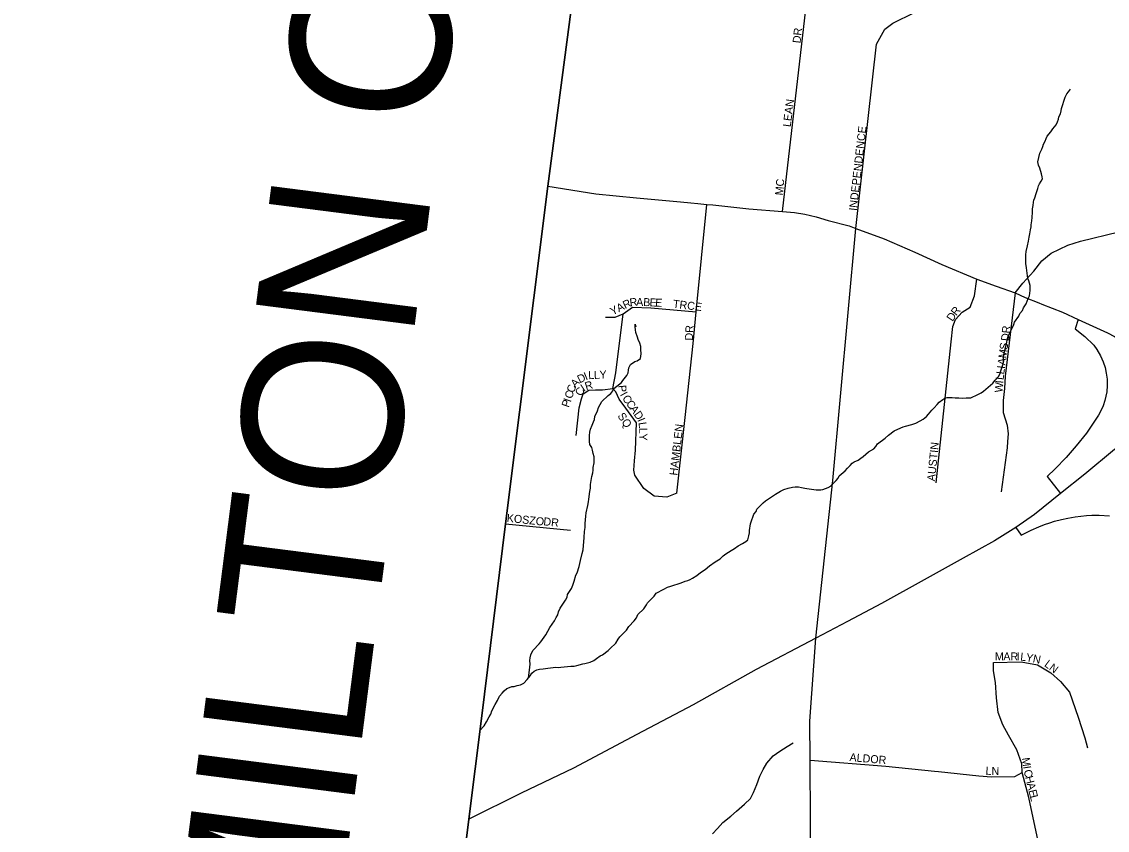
# Model space of a CAD drawing. Extents: x 1310247 to 1664935, y 235267 to 584339.
# Drawn here: x 1450482 to 1457266, y 391519 to 396572 of the extents above; entities that cross this region are included whole.
import ezdxf

# ---------------------------------------------------------------- set-up
doc = ezdxf.new("R2010")
doc.units = 0
for name, color, linetype in [('GM_X_Adjacent_County', 7, 'Continuous'), ('GM_X_Adjacent_County_Text', 7, 'Continuous'), ('GM_X_County', 7, 'Continuous'), ('GM_X_County_Road', 7, 'Continuous'), ('GM_X_Interchange_Ramps', 7, 'Continuous'), ('GM_X_Interstate_Route', 7, 'Continuous'), ('GM_X_Minor_River', 7, 'Continuous'), ('GM_X_State_Route', 7, 'Continuous'), ('GM_X_Township', 7, 'Continuous'), ('GM_X_Township_Subdivision', 7, 'Continuous'), ('GM_X_Township_Subdivision_Text', 7, 'Continuous')]:
    doc.layers.add(name, color=color, linetype=linetype)

msp = doc.modelspace()

# ---------------------------------------------------------------- linework, layer by layer
at = {"layer": 'GM_X_Adjacent_County'}
msp.add_lwpolyline([(1454072.9, 397836.5), (1453769.5, 395544.2), (1453506.1, 393433.1), (1453354.5, 392217.3), (1453275.9, 391587.6), (1453121.7, 390351.6), (1452941.9, 388909.9), (1452825.6, 387979.7), (1452162.4, 382944.4), (1451682.2, 379093.4), (1451631.4, 378685.6), (1451610.2, 378515), (1451454.5, 377263.5), (1450669, 378249.5), (1449159.9, 379770.5)], dxfattribs=at)
at = {"layer": 'GM_X_County'}
msp.add_lwpolyline([(1455652.6, 371413.6), (1455095, 372512.1), (1454077.4, 374123.8), (1452951.9, 375712.8), (1452497.6, 376226), (1451976.1, 376700), (1451454.5, 377263.5), (1451610.2, 378515), (1451631.4, 378685.6), (1451682.2, 379093.4), (1452162.4, 382944.4), (1452825.6, 387979.7), (1452941.9, 388909.9), (1453121.7, 390351.6), (1453275.9, 391587.6), (1453354.5, 392217.3), (1453506.1, 393433.1), (1453769.5, 395544.2), (1454072.9, 397836.5)], dxfattribs=at)
at = {"layer": 'GM_X_County_Road'}
for points in [[(1456690.6, 394878.2), (1456737.9, 394938), (1456807.8, 395012), (1456856.5, 395076.9), (1456915.5, 395125.7), (1457020.6, 395175.7), (1457099.3, 395200.2), (1457338.8, 395259.5), (1457457.4, 395281.1), (1457563.8, 395299), (1457605.1, 395310.6), (1457652.2, 395323.8), (1457715.1, 395352.1), (1457786.1, 395392.7), (1457856.3, 395425.4)], [(1455490.1, 390086.9), (1455486, 390106.4), (1455482.5, 390123.2), (1455460.7, 390211.7), (1455440.3, 390278.4), (1455427.1, 390363.1), (1455425.8, 390415.9), (1455423.9, 390490.9), (1455419.4, 390670.1), (1455416.6, 390961.5), (1455414.3, 391197.7), (1455408.8, 391956.4), (1455407.1, 392200.6), (1455445.3, 392719.5), (1455551.4, 393704.4), (1455695.6, 395280.5)]]:
    msp.add_lwpolyline(points, dxfattribs=at)
at = {"layer": 'GM_X_Interchange_Ramps'}
for points in [[(1457085.3, 394711.6), (1457066, 394652.4), (1457126.4, 394604.5), (1457181.5, 394550), (1457201.5, 394522.9), (1457224.6, 394483.4), (1457241.1, 394446), (1457252.8, 394410.2), (1457260.4, 394376.1), (1457265.1, 394338), (1457266, 394297.9), (1457262.8, 394259.5), (1457258.1, 394231.9), (1457251.4, 394204.7), (1457240.1, 394171), (1457226.7, 394140.6), (1457212.1, 394113.6), (1457191.3, 394082.3), (1457136.4, 394000.6), (1457072.2, 393922.3), (1457009.5, 393847.9), (1456940.7, 393778.4), (1456889.7, 393728.9), (1456974.8, 393623.2)], [(1456695.5, 393410.8), (1456728.4, 393363.1), (1456790.8, 393394.9), (1456838, 393415.8), (1456873.2, 393429.4), (1456906.8, 393440.9), (1456936.8, 393450.1), (1456979.7, 393461.4), (1457019, 393469.8), (1457065.8, 393477.8), (1457100.2, 393482.1), (1457136.6, 393485.3), (1457169.8, 393487), (1457216.7, 393487.5), (1457279.4, 393484.5)]]:
    msp.add_lwpolyline(points, dxfattribs=at)
at = {"layer": 'GM_X_Interstate_Route'}
msp.add_lwpolyline([(1457728.6, 394292.6), (1457674.5, 394243.5), (1457635.5, 394204.7), (1457478, 394064.6), (1457311.3, 393899.1), (1457125.9, 393744.8), (1456974.8, 393623.2), (1456811.1, 393492.6), (1456695.5, 393410.8), (1456561.2, 393328.3), (1456365.3, 393218.5), (1456122.4, 393084.2), (1455855.1, 392936.6), (1455643, 392823.3), (1455445.3, 392719.5), (1455072.2, 392523.3), (1454678.3, 392303.7), (1454325.5, 392116.8), (1453929.9, 391907.3), (1453604.2, 391751.6), (1453275.9, 391587.6)], dxfattribs=at)
at = {"layer": 'GM_X_Minor_River'}
for points in [[(1456806.7, 395457.4), (1456812.9, 395471.3), (1456821.4, 395497.3), (1456825.7, 395511.2), (1456832, 395529.2), (1456836.3, 395545.2), (1456842.5, 395559.1), (1456852.8, 395575), (1456861.1, 395588.9), (1456859.3, 395603), (1456855.6, 395621.1), (1456844.2, 395657.5), (1456836.4, 395675.7), (1456832.8, 395695.8), (1456845.7, 395749.8), (1456858.2, 395775.6), (1456864.5, 395791.6), (1456868.7, 395805.6), (1456879.1, 395825.5), (1456885.4, 395841.4), (1456889.7, 395857.4), (1456914.2, 395883.1), (1456926.6, 395902.9), (1456947, 395926.6), (1456955.4, 395946.6), (1456961.7, 395962.5), (1456963.9, 395976.5), (1456974.3, 395996.4), (1456978.6, 396014.4), (1456980.9, 396028.4), (1457002.2, 396100.3), (1457014.5, 396120.2), (1457024.8, 396134), (1457037.1, 396149.9)], [(1455447.4, 393646.6), (1455475.5, 393646.1), (1455489.6, 393647.9), (1455521.9, 393661.4), (1455540.2, 393671.1), (1455552.4, 393684.9), (1455572.8, 393704.6), (1455585.1, 393718.5), (1455591.4, 393734.4), (1455628.1, 393765.9), (1455642.4, 393781.7), (1455658.7, 393797.5), (1455671, 393813.3), (1455685.2, 393821.1), (1455709.5, 393832.7), (1455725.7, 393844.5), (1455740, 393854.3), (1455774.6, 393883.8), (1455807, 393903.2), (1455819.3, 393917.1), (1455829.6, 393933), (1455878.4, 393970.2), (1455898.8, 393988), (1455935.4, 394015.4), (1455975.8, 394034.8), (1455990, 394040.5), (1456006.1, 394044.3), (1456044.4, 394053.6), (1456070.7, 394063.2), (1456097, 394076.8), (1456115.2, 394088.5), (1456135.6, 394104.2), (1456149.9, 394120), (1456170.4, 394143.8), (1456184.7, 394159.6), (1456203.1, 394179.3), (1456215.4, 394195.2), (1456237.7, 394210.8), (1456251.9, 394218.6), (1456266, 394222.4), (1456296.2, 394223.8), (1456316.2, 394221.5), (1456338.3, 394221.1), (1456360.3, 394218.7), (1456384.4, 394220.3), (1456398.5, 394222), (1456414.6, 394221.8), (1456457.1, 394241.1), (1456477.3, 394252.8), (1456493.5, 394262.5), (1456507.8, 394276.3), (1456536.3, 394299.9), (1456550.6, 394313.7), (1456565, 394331.5), (1456587.4, 394355.2), (1456595.7, 394369.1), (1456599.9, 394383.1), (1456614.8, 394433), (1456619.2, 394451), (1456617.5, 394473.1), (1456619.8, 394489.1), (1456626.3, 394519.1), (1456637, 394559.1), (1456643.6, 394593.1), (1456649.9, 394611.1), (1456666.6, 394644.9), (1456674.9, 394660.8), (1456683.2, 394678.7), (1456687.5, 394694.7), (1456714.2, 394732.4), (1456720.5, 394748.3), (1456736.9, 394766.1), (1456743.2, 394784), (1456759.6, 394807.8), (1456766, 394825.8), (1456772.3, 394841.8), (1456780.6, 394859.7), (1456785.1, 394891.7), (1456783.7, 394923.8), (1456776.1, 394952.1), (1456770.3, 394966.2), (1456768.6, 394984.3), (1456761.4, 395034.6), (1456757.9, 395060.8), (1456756.4, 395092.9), (1456756.8, 395115), (1456759.1, 395135), (1456767.7, 395171), (1456774.3, 395201), (1456778.7, 395225), (1456783.1, 395247), (1456787.5, 395271), (1456789.8, 395289.1), (1456790, 395303.1), (1456794.5, 395327.1), (1456796.8, 395349.2), (1456799.4, 395381.2), (1456799.7, 395403.3), (1456804.1, 395423.3), (1456804.4, 395443.4), (1456806.7, 395457.4)], [(1453648.1, 392470.3), (1453658.3, 392537.9), (1453658.7, 392556), (1453657, 392580.1), (1453659.3, 392596.1), (1453663.7, 392616.1), (1453669.9, 392630.1), (1453678.2, 392644), (1453715, 392683.5), (1453725.3, 392697.3), (1453758.1, 392740.9), (1453770.5, 392762.8), (1453783, 392786.6), (1453811.8, 392828.3), (1453822.1, 392848.2), (1453832.5, 392866), (1453836.8, 392884), (1453847.2, 392905.9), (1453880.2, 392957.5), (1453890.5, 392975.4), (1453892.8, 392991.5), (1453917.5, 393029.1), (1453925.9, 393051.1), (1453934.3, 393075), (1453945, 393113), (1453953.3, 393126.9), (1453966, 393166.8), (1453970.3, 393186.8), (1453974.6, 393204.8), (1453985.4, 393248.7), (1453989.8, 393270.7), (1453997.1, 393348.9), (1453999.8, 393385), (1454004.2, 393411), (1454002.6, 393435.1), (1454007.4, 393481.2), (1454009.8, 393503.2), (1454020.6, 393549.2), (1454025, 393571.2), (1454025.2, 393587.2), (1454032.1, 393635.3), (1454036.4, 393657.3), (1454036.8, 393679.4), (1454045.7, 393729.4), (1454052.1, 393753.4), (1454052.4, 393769.4), (1454052.7, 393785.5), (1454059.2, 393815.5), (1454059.8, 393851.6), (1454054.1, 393873.8), (1454048.4, 393893.9), (1454044.7, 393910.1), (1454033, 393930.3), (1454029.3, 393948.5), (1454029.9, 393986.6), (1454032.3, 394006.6), (1454036.6, 394024.6), (1454047.1, 394050.5), (1454055.4, 394070.4), (1454061.7, 394086.4), (1454064, 394104.4), (1454080.7, 394140.3), (1454087, 394160.2), (1454107.8, 394198), (1454146.5, 394235.5), (1454162.8, 394249.2), (1454177.1, 394265), (1454183.4, 394279), (1454230.2, 394316.3), (1454238.4, 394330.2), (1454263, 394359.9), (1454271.4, 394377.8), (1454273.6, 394393.8), (1454275.9, 394407.8), (1454286.3, 394429.7), (1454312.7, 394447.3), (1454328.8, 394453), (1454349.1, 394466.7), (1454353.6, 394496.8), (1454352.1, 394522.9), (1454350.4, 394543), (1454344.7, 394563.2), (1454335.1, 394585.4), (1454329.3, 394599.6), (1454319.7, 394629.8), (1454318, 394645.9), (1454316.3, 394664), (1454316.6, 394682.1), (1454320.4, 394666)], [(1453345.9, 392141.3), (1453371.2, 392171.6), (1453385.6, 392195.5), (1453402.2, 392227.3), (1453412.6, 392245.2), (1453418.9, 392265.1), (1453441.7, 392304.9), (1453456.1, 392330.7), (1453468.6, 392356.6), (1453485, 392376.4), (1453497.3, 392390.2), (1453513.6, 392404), (1453529.8, 392411.7), (1453543.9, 392417.5), (1453560, 392417.2), (1453578.1, 392422.9), (1453598.3, 392428.6), (1453620.5, 392438.2), (1453641, 392462), (1453659.4, 392483.7), (1453669.7, 392499.6), (1453684, 392513.4), (1453700.2, 392521.1), (1453718.3, 392524.8), (1453740.5, 392528.5), (1453770.7, 392532), (1453786.7, 392533.7), (1453820.9, 392537.1), (1453837, 392536.8), (1453851.1, 392538.6), (1453913.4, 392543.5), (1453933.5, 392545.1), (1453951.6, 392548.8), (1453987.9, 392558.2), (1454002, 392562), (1454034.3, 392569.5), (1454056.5, 392579.1), (1454074.8, 392592.9), (1454097.1, 392608.5), (1454111.3, 392614.3), (1454147.9, 392641.8), (1454160.1, 392655.6), (1454194.8, 392687.1), (1454209.3, 392712.9), (1454219.6, 392726.8), (1454262.4, 392770.2), (1454276.9, 392792), (1454309.6, 392827.6), (1454323.9, 392847.4), (1454332.3, 392867.3), (1454369, 392902.8), (1454387.5, 392926.6), (1454391.8, 392940.6), (1454434.6, 392982), (1454446.9, 392999.8), (1454495.6, 393025), (1454517.9, 393038.7), (1454538, 393044.4), (1454602.6, 393065.3), (1454628.9, 393074.9), (1454645, 393080.6), (1454659.2, 393086.4), (1454673.4, 393094.2), (1454701.8, 393111.7), (1454724.1, 393129.4), (1454752.6, 393149), (1454781, 393170.6), (1454815.6, 393196), (1454846, 393215.6), (1454866.4, 393233.3), (1454882.7, 393247.1), (1454915.1, 393266.6), (1454937.4, 393280.2), (1454959.8, 393295.9), (1454986.1, 393311.5), (1455006.4, 393323.2), (1455020.6, 393333), (1455027.1, 393358.9), (1455029.4, 393377), (1455029.7, 393393), (1455036.3, 393433), (1455042.7, 393453), (1455053.2, 393480.9), (1455057.5, 393494.9), (1455071.8, 393510.7), (1455076, 393524.7), (1455096.5, 393546.4), (1455114.8, 393564.1), (1455131.1, 393577.9), (1455192, 393619), (1455224.5, 393638.5), (1455244.7, 393648.2), (1455272.9, 393655.7), (1455299.2, 393663.3), (1455315.2, 393665), (1455337.3, 393664.6), (1455355.3, 393660.3), (1455375.3, 393655.9), (1455389.3, 393653.7), (1455447.4, 393646.6)], [(1454799.1, 391496.3), (1454829.8, 391529.9), (1454864.5, 391567.4), (1454913.4, 391606.7), (1454948, 391638.2), (1454998.9, 391681.5), (1455035.7, 391717), (1455054.4, 391754.8), (1455075.3, 391804.6), (1455094.2, 391856.4), (1455115, 391898.2), (1455137.7, 391938), (1455178.6, 391983.4), (1455219.3, 392012.8), (1455265.9, 392042.1), (1455302.5, 392065.5)]]:
    msp.add_lwpolyline(points, dxfattribs=at)
at = {"layer": 'GM_X_State_Route'}
for points in [[(1453769.5, 395544.2), (1454070.9, 395496.9), (1454324.4, 395470.4), (1454600, 395445.2), (1454663.7, 395439.3), (1454708.3, 395435.2)], [(1454708.3, 395435.2), (1454763.7, 395430), (1454801.7, 395426.5), (1455025.3, 395403.1), (1455235.8, 395385.9), (1455311, 395379.6), (1455376.8, 395369.4), (1455446.4, 395353), (1455521.7, 395330.4), (1455653.6, 395296.6), (1455695.6, 395280.5), (1455872.3, 395214.2), (1456063.6, 395130.7), (1456232.1, 395055.5), (1456451.3, 394963.9), (1456571.5, 394919.1), (1456690.6, 394878.2), (1456752.7, 394847.3), (1456838.2, 394815)], [(1456838.2, 394815), (1456857.8, 394807.6), (1456986.1, 394756.9), (1457085.3, 394711.6), (1457266.9, 394627.6), (1457310.6, 394605.2), (1457372.7, 394565.5), (1457433.9, 394512.1), (1457476.1, 394476.2), (1457522.9, 394426.3), (1457578.5, 394365.6), (1457629.9, 394305.6)]]:
    msp.add_lwpolyline(points, dxfattribs=at)
at = {"layer": 'GM_X_Township'}
msp.add_lwpolyline([(1469108.8, 388730.1), (1468217, 388814.3), (1467476, 388884.4), (1466989.5, 388930.4), (1465130.1, 389106.1), (1463285.7, 389297.4), (1461599, 389472.4), (1457700.9, 389876.7), (1457558.4, 389891.5), (1457547.9, 389892.5), (1457515, 389896), (1457076.9, 389941.4), (1455486, 390106.4), (1453121.7, 390351.6), (1453275.9, 391587.6), (1453354.5, 392217.3), (1453506.1, 393433.1), (1453769.5, 395544.2), (1454072.9, 397836.5)], dxfattribs=at)
at = {"layer": 'GM_X_Township_Subdivision'}
for points in [[(1455235.8, 395385.9), (1455664.1, 399089.2), (1455664.1, 399089.2)], [(1455695.6, 395280.5), (1455823.1, 396431.8), (1455875.3, 396524.2), (1455926.9, 396561.9), (1456062.5, 396629.6), (1456090.9, 396643.2)], [(1454575.2, 393625.5), (1454629.2, 394099.3), (1454678.7, 394561.5), (1454697, 394758.3), (1454763.7, 395430)], [(1456196.1, 393689.6), (1456291, 394571.3), (1456300.8, 394667.8), (1456318.8, 394710.3), (1456358.7, 394756.7), (1456408.8, 394787.2), (1456435.5, 394858.7), (1456451.3, 394963.9)], [(1456690.6, 394878.2), (1456628.4, 394356.2), (1456623, 394279), (1456615.5, 394204), (1456616.5, 394128.9), (1456641.2, 394050.6), (1456647.6, 393996), (1456642.1, 393948.9), (1456640.8, 393908.8), (1456603.8, 393633)], [(1454129.5, 394725.8), (1454190.8, 394725.8), (1454240.6, 394745.9), (1454298.7, 394788.3), (1454414.1, 394783), (1454697, 394758.3)], [(1454575.2, 393625.5), (1454513.5, 393600.3), (1454434.1, 393607.7), (1454370.7, 393654.2), (1454313.5, 393737.8), (1454308.2, 393769.5), (1454312.5, 393826.6), (1454317.8, 393893.3), (1454323.1, 394064.7), (1454256.4, 394156.7), (1454216.2, 394213.8), (1454194.1, 394259), (1454176.7, 394279.8), (1454194, 394377.8), (1454240.6, 394745.9)], [(1453946.5, 393985.3), (1453966.5, 394158.8), (1453980.3, 394214.9), (1453991.3, 394246.6), (1454026.8, 394269.9), (1454067.1, 394272), (1454111.5, 394272), (1454176.7, 394279.8)], [(1453506.1, 393433), (1453912.3, 393394.8)], [(1456555.4, 392566.5), (1456729, 392571.3), (1456830.8, 392552.1), (1456914.6, 392501.9), (1456973.3, 392449.2), (1457030.8, 392380.9), (1457083.4, 392225.3), (1457126.5, 392096), (1457143.3, 392033.7)], [(1457075.7, 389920.6), (1457076.8, 389941.4), (1457091.8, 390108.6), (1457095.5, 390180.9), (1457077.9, 390293.9), (1457040.8, 390448.7), (1457024.6, 390499.2), (1456964.3, 390851.7), (1456876.9, 391231.8), (1456835.8, 391438.8), (1456833.6, 391449.7), (1456776.9, 391722.6), (1456735, 391880.4), (1456731.4, 391933.1), (1456700.3, 392021.7), (1456648.8, 392113.9), (1456612.9, 392178.6), (1456584.2, 392255.2), (1456573.4, 392346.2), (1456567.4, 392443.2), (1456555.4, 392515), (1456555.4, 392566.5)], [(1455408.8, 391956.4), (1455881.7, 391918.8), (1456186.2, 391887.5)], [(1456186.2, 391887.5), (1456210.6, 391885), (1456464.6, 391859), (1456542.5, 391852.6), (1456688.3, 391854.1), (1456735, 391880.4)]]:
    msp.add_lwpolyline(points, dxfattribs=at)

# ---------------------------------------------------------------- texts
at = {"layer": 'GM_X_Adjacent_County_Text'}
msp.add_text('HAMILTON COUNTY', height=1000, rotation=82.71791, dxfattribs=at).set_placement((1452171.1, 388672.1))
at = {"layer": 'GM_X_Township_Subdivision_Text'}
for s, rotation, p in [('DR', 83.99338, (1455348.9, 396435.2)), ('LEAN', 82.7245, (1455287.3, 395911.8)), ('INDEPENDENCE', 83.48166, (1455700.9, 395388.1)), ('MC', 84.80914, (1455238.9, 395484.7)), ('A', 27.12225, (1454213.8, 394755.4)), ('R', 25.66377, (1454252.7, 394775.3)), ('R', 7.91718, (1454284.5, 394791.3)), ('A', 357.98891, (1454321.4, 394796.6)), ('B', 357.49779, (1454365.3, 394795.1)), ('E', 357.52964, (1454404.9, 394793.4)), ('E', 357.51282, (1454440.1, 394791.8)), ('TRCE', 353.29389, (1454549.8, 394784.8)), ('Y', 27.12225, (1454174.7, 394735.4)), ('D', 56.46755, (1456299.4, 394694.7)), ('R', 51.38571, (1456323.1, 394730.4)), ('DR', 86.98901, (1454675.9, 394577.9)), ('DR', 83.99338, (1456651.3, 394574)), ('S', 82.38369, (1456641.9, 394518.6)), ('M', 82.4223, (1456634.9, 394466.3)), ('L', 82.79705, (1456621.8, 394366)), ('I', 82.41402, (1456626.2, 394400.8)), ('A', 82.39235, (1456629.1, 394422.6)), ('A', 47.21032, (1453942.8, 394281.7)), ('D', 26.26205, (1453968.8, 394311.1)), ('I', 22.18283, (1454007.4, 394330.2)), ('L', 3.00704, (1454023.5, 394337.5)), ('L', 2.62365, (1454058.6, 394339.3)), ('Y', 2.75509, (1454093.9, 394341)), ('L', 84.28124, (1456618.3, 394331.3)), ('C', 70.81998, (1453919.6, 394211.5)), ('C', 70.8543, (1453932.6, 394248.9)), ('C', 60.54433, (1453979.4, 394227.7)), ('I', 33.58095, (1453994.7, 394257.7)), ('R', 16.52247, (1454009.5, 394268.2)), ('P', 274.75911, (1454209.2, 394299.1)), ('W', 85.20284, (1456611.7, 394252.6)), ('I', 85.18552, (1456616.5, 394309.6)), ('P', 70.84792, (1453900.8, 394157.4)), ('I', 70.84612, (1453912.4, 394190.7)), ('I', 299.54019, (1454219, 394241.7)), ('C', 304.34207, (1454232.3, 394218.7)), ('C', 305.9521, (1454255.5, 394184.7)), ('A', 305.81207, (1454278.8, 394152.7)), ('D', 305.09051, (1454304.4, 394117.1)), ('SQ', 303.6968, (1454203.3, 394108.1)), ('I', 292.47527, (1454328.3, 394083.7)), ('L', 277.97557, (1454335.8, 394066.6)), ('L', 270.9289, (1454340.6, 394033.3)), ('Y', 270, (1454341.2, 393998.3)), ('HAMBLEN', 83.29071, (1454579.1, 393733.7)), ('AUSTIN', 84.29243, (1456189.3, 393698.4)), ('KOSZO', 353.79492, (1453511.3, 393447.2)), ('DR', 353.99459, (1453740.1, 393425.2)), ('M', 359.90894, (1456563.9, 392580.3)), ('A', 359.92533, (1456616.7, 392580.2)), ('R', 359.90285, (1456660.7, 392580.1)), ('I', 358.86298, (1456700, 392580.1)), ('L', 353.89517, (1456720.9, 392579.7)), ('Y', 350.11735, (1456755, 392576.1)), ('N', 348.44571, (1456798, 392568.6)), ('LN', 323.13229, (1456868.6, 392547.6)), ('ALDOR', 355.23447, (1455653.9, 391951.2)), ('M', 278.62984, (1456731.6, 391969.6)), ('L', 354.85751, (1456503.6, 391867.5)), ('N', 358.76208, (1456542.3, 391864.2)), ('I', 279.04482, (1456739.6, 391917)), ('C', 282.13205, (1456743.6, 391892.4)), ('H', 283.96877, (1456752.3, 391852)), ('A', 284.0399, (1456762.9, 391809.2)), ('E', 284.04836, (1456773.6, 391766.5)), ('L', 284.01637, (1456782.1, 391732.4))]:
    msp.add_text(s, height=50, rotation=rotation, dxfattribs=at).set_placement(p)

doc.saveas('drawing.dxf')
